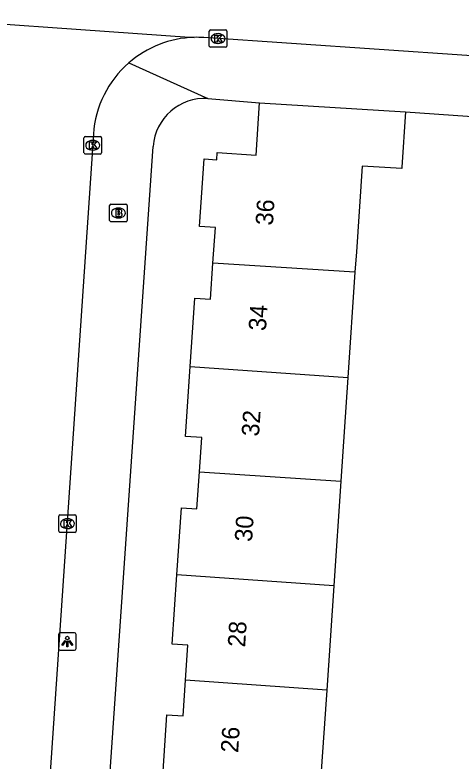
# Model space of a CAD drawing. Extents: x 161848 to 162726, y 385382 to 386521.
# Drawn here: x 162381.69 to 162407.24, y 385547.73 to 385590.42 of the extents above; entities that cross this region are included whole.
import ezdxf

# ---------------------------------------------------------------- set-up
doc = ezdxf.new("R2010")
doc.units = 0
for name, color, linetype in [('IMGEO_Brandkraan', 7, 'Continuous'), ('IMGEO_Kolk', 7, 'Continuous'), ('IMGEO_Lichtpunt', 7, 'Continuous'), ('IMGEO_Pand', 7, 'Continuous'), ('IMGEO_Pand_nummerreeks', 7, 'Continuous'), ('IMGEO_Rijbaan_lokaal_open', 7, 'Continuous'), ('IMGEO_Voetpad_open', 7, 'Continuous')]:
    doc.layers.add(name, color=color, linetype=linetype)

msp = doc.modelspace()

# ---------------------------------------------------------------- linework, layer by layer
at = {"layer": 'IMGEO_Brandkraan'}
for p, q in [((162387.114, 385578.661), (162387.114, 385579.513)), ((162387.189, 385579.587), (162388.041, 385579.587)), ((162388.115, 385579.513), (162388.115, 385578.661)), ((162387.602, 385579.367), (162387.627, 385579.367)), ((162387.625, 385578.807), (162387.6, 385578.807)), ((162388.041, 385578.587), (162387.189, 385578.587))]:
    msp.add_line(p, q, dxfattribs=at)
for points in [[(162387.114, 385578.661), (162387.114, 385579.513)], [(162387.189, 385579.587), (162388.041, 385579.587)], [(162388.115, 385579.513), (162388.115, 385578.661)], [(162387.462, 385579.287), (162387.462, 385578.887), (162387.675, 385578.887)], [(162387.693, 385579.287), (162387.462, 385579.287)], [(162387.641, 385579.206), (162387.587, 385579.206), (162387.587, 385579.13)], [(162387.587, 385579.13), (162387.64, 385579.13)], [(162387.649, 385579.054), (162387.587, 385579.054), (162387.587, 385578.973)], [(162387.587, 385578.973), (162387.649, 385578.973)], [(162388.041, 385578.587), (162387.189, 385578.587)]]:
    msp.add_lwpolyline(points, dxfattribs=at)
for centre, radius, start, end in [((162387.191, 385579.511), 0.0765, 91.552, 178.448), ((162387.191, 385579.511), 0.0765, 91.552, 178.448), ((162388.039, 385579.511), 0.0765, 1.552, 88.448), ((162388.039, 385579.511), 0.0765, 1.552, 88.448), ((162387.642, 385579.168), 0.0379, 267.8285, 90.9355), ((162387.697, 385579.142), 0.145, 59.4692, 91.5367), ((162387.722, 385579.189), 0.0922, 285.5137, 58.1501), ((162387.727, 385578.997), 0.105, 301.3115, 78.989), ((162387.191, 385578.663), 0.0765, 181.552, 268.448), ((162387.191, 385578.663), 0.0765, 181.552, 268.448), ((162387.65, 385579.013), 0.0404, 269.8759, 90.5077), ((162387.681, 385579.138), 0.251, 268.6676, 293.5347), ((162388.039, 385578.663), 0.0765, 271.552, 358.448), ((162388.039, 385578.663), 0.0765, 271.552, 358.448)]:
    msp.add_arc(centre, radius, start, end, dxfattribs=at)
for centre, major_axis, ratio, start_param, end_param in [((162387.601, 385579.087), (-0.387, 0.002), 0.722429, 4.712389, 7.853982), ((162387.626, 385579.087), (-0.39, 0.002), 0.717154, 1.570796, 4.712389)]:
    msp.add_ellipse(centre, major_axis=major_axis, ratio=ratio, start_param=start_param, end_param=end_param, dxfattribs=at)
at = {"layer": 'IMGEO_Kolk'}
for p, q in [((162392.82, 385588.64), (162392.82, 385589.492)), ((162392.895, 385589.566), (162393.747, 385589.566)), ((162393.308, 385589.346), (162393.333, 385589.346)), ((162393.821, 385589.492), (162393.821, 385588.64)), ((162393.747, 385588.566), (162392.895, 385588.566)), ((162393.331, 385588.786), (162393.306, 385588.786)), ((162385.645, 385582.535), (162385.645, 385583.387)), ((162385.72, 385583.461), (162386.572, 385583.461)), ((162386.646, 385583.387), (162386.646, 385582.535)), ((162386.133, 385583.241), (162386.158, 385583.241)), ((162386.156, 385582.681), (162386.131, 385582.681)), ((162386.572, 385582.461), (162385.72, 385582.461)), ((162384.196, 385560.889), (162384.196, 385561.741)), ((162384.271, 385561.815), (162385.123, 385561.815)), ((162384.684, 385561.595), (162384.709, 385561.595)), ((162385.197, 385561.741), (162385.197, 385560.889)), ((162385.123, 385560.815), (162384.271, 385560.815)), ((162384.707, 385561.035), (162384.682, 385561.035))]:
    msp.add_line(p, q, dxfattribs=at)
for points in [[(162392.82, 385588.64), (162392.82, 385589.492)], [(162392.895, 385589.566), (162393.747, 385589.566)], [(162393.821, 385589.492), (162393.821, 385588.64)], [(162393.141, 385589.266), (162393.264, 385589.266), (162393.264, 385589.115), (162393.394, 385589.266), (162393.558, 385589.266), (162393.412, 385589.115), (162393.565, 385588.866), (162393.413, 385588.866), (162393.328, 385589.03), (162393.264, 385588.963), (162393.264, 385588.866), (162393.141, 385588.866), (162393.141, 385589.266)], [(162393.747, 385588.566), (162392.895, 385588.566)], [(162385.645, 385582.535), (162385.645, 385583.387)], [(162385.72, 385583.461), (162386.572, 385583.461)], [(162386.646, 385583.387), (162386.646, 385582.535)], [(162385.966, 385583.161), (162386.089, 385583.161), (162386.089, 385583.01), (162386.219, 385583.161), (162386.383, 385583.161), (162386.237, 385583.01), (162386.39, 385582.761), (162386.238, 385582.761), (162386.153, 385582.925), (162386.089, 385582.858), (162386.089, 385582.761), (162385.966, 385582.761), (162385.966, 385583.161)], [(162386.572, 385582.461), (162385.72, 385582.461)], [(162384.196, 385560.889), (162384.196, 385561.741)], [(162384.271, 385561.815), (162385.123, 385561.815)], [(162385.197, 385561.741), (162385.197, 385560.889)], [(162384.517, 385561.515), (162384.64, 385561.515), (162384.64, 385561.364), (162384.77, 385561.515), (162384.934, 385561.515), (162384.788, 385561.364), (162384.941, 385561.115), (162384.789, 385561.115), (162384.704, 385561.279), (162384.64, 385561.212), (162384.64, 385561.115), (162384.517, 385561.115), (162384.517, 385561.515)], [(162385.123, 385560.815), (162384.271, 385560.815)]]:
    msp.add_lwpolyline(points, dxfattribs=at)
for centre, start, end in [((162392.897, 385589.49), 91.552, 178.448), ((162392.897, 385589.49), 91.552, 178.448), ((162393.745, 385589.49), 1.552, 88.448), ((162393.745, 385589.49), 1.552, 88.448), ((162392.897, 385588.642), 181.552, 268.448), ((162392.897, 385588.642), 181.552, 268.448), ((162393.745, 385588.642), 271.552, 358.448), ((162393.745, 385588.642), 271.552, 358.448), ((162385.722, 385583.385), 91.552, 178.448), ((162385.722, 385583.385), 91.552, 178.448), ((162386.57, 385583.385), 1.552, 88.448), ((162386.57, 385583.385), 1.552, 88.448), ((162385.722, 385582.537), 181.552, 268.448), ((162385.722, 385582.537), 181.552, 268.448), ((162386.57, 385582.537), 271.552, 358.448), ((162386.57, 385582.537), 271.552, 358.448), ((162384.273, 385561.739), 91.552, 178.448), ((162384.273, 385561.739), 91.552, 178.448), ((162385.121, 385561.739), 1.552, 88.448), ((162385.121, 385561.739), 1.552, 88.448), ((162384.273, 385560.891), 181.552, 268.448), ((162384.273, 385560.891), 181.552, 268.448), ((162385.121, 385560.891), 271.552, 358.448), ((162385.121, 385560.891), 271.552, 358.448)]:
    msp.add_arc(centre, 0.0765, start, end, dxfattribs=at)
for centre, major_axis, ratio, start_param, end_param in [((162393.307, 385589.066), (-0.387, 0.002), 0.722429, 4.712389, 7.853982), ((162393.332, 385589.066), (-0.39, 0.002), 0.717154, 1.570796, 4.712389), ((162386.132, 385582.961), (-0.387, 0.002), 0.722429, 4.712389, 7.853982), ((162386.157, 385582.961), (-0.39, 0.002), 0.717154, 1.570796, 4.712389), ((162384.683, 385561.315), (-0.387, 0.002), 0.722429, 4.712389, 7.853982), ((162384.708, 385561.315), (-0.39, 0.002), 0.717154, 1.570796, 4.712389)]:
    msp.add_ellipse(centre, major_axis=major_axis, ratio=ratio, start_param=start_param, end_param=end_param, dxfattribs=at)
at = {"layer": 'IMGEO_Lichtpunt'}
for p, q in [((162384.193, 385554.972), (162384.193, 385554.165)), ((162384.193, 385554.972), (162384.193, 385554.165)), ((162385.095, 385555.067), (162384.287, 385555.067)), ((162385.095, 385555.067), (162384.287, 385555.067)), ((162385.189, 385554.165), (162385.189, 385554.972)), ((162385.189, 385554.165), (162385.189, 385554.972)), ((162384.287, 385554.071), (162385.095, 385554.071)), ((162384.287, 385554.071), (162385.095, 385554.071))]:
    msp.add_line(p, q, dxfattribs=at)
for points in [[(162384.567, 385554.636), (162384.606, 385554.608), (162384.418, 385554.346), (162384.38, 385554.373), (162384.567, 385554.636)], [(162384.669, 385554.588), (162384.716, 385554.588), (162384.716, 385554.266), (162384.669, 385554.266), (162384.669, 385554.588)], [(162384.779, 385554.608), (162384.817, 385554.635), (162385.004, 385554.373), (162384.965, 385554.345), (162384.779, 385554.608)]]:
    msp.add_lwpolyline(points, dxfattribs=at)
msp.add_circle((162384.692, 385554.77), 0.0994, dxfattribs=at)
for centre, start, end in [((162384.287, 385554.972), 90, 180), ((162384.287, 385554.972), 90, 180), ((162385.095, 385554.972), 0, 90), ((162385.095, 385554.972), 0, 90), ((162384.287, 385554.165), 180, 270), ((162384.287, 385554.165), 180, 270), ((162385.095, 385554.165), 270, 0), ((162385.095, 385554.165), 270, 360)]:
    msp.add_arc(centre, 0.0946, start, end, dxfattribs=at)
at = {"layer": 'IMGEO_Pand'}
for points in [[(162393.03, 385576.219), (162393.168, 385578.255), (162392.26, 385578.317), (162392.522, 385582.18), (162393.255, 385582.13), (162393.281, 385582.543), (162395.504, 385582.402), (162395.694, 385585.393)], [(162395.694, 385585.393), (162404.051, 385584.872)], [(162404.051, 385584.872), (162403.854, 385581.705), (162403.849, 385581.628), (162401.574, 385581.77), (162401.242, 385576.871), (162401.163, 385575.702)], [(162391.734, 385570.31), (162391.998, 385574.208), (162392.89, 385574.147), (162393.03, 385576.219)], [(162401.163, 385575.702), (162393.03, 385576.219)], [(162401.163, 385575.702), (162400.756, 385569.683)], [(162392.26, 385564.283), (162392.392, 385566.232), (162391.463, 385566.295), (162391.734, 385570.31)], [(162391.734, 385570.31), (162400.756, 385569.683)], [(162400.756, 385569.683), (162400.353, 385563.738)], [(162390.963, 385558.377), (162391.223, 385562.212), (162392.116, 385562.152), (162392.26, 385564.283)], [(162392.26, 385564.283), (162400.353, 385563.738)], [(162400.353, 385563.738), (162399.949, 385557.764)], [(162391.462, 385552.35), (162391.598, 385554.363), (162390.696, 385554.424), (162390.963, 385558.377)], [(162399.949, 385557.764), (162390.963, 385558.377)], [(162399.949, 385557.764), (162399.545, 385551.792)], [(162395.761, 385542.861), (162395.965, 385545.873), (162390.118, 385546.269), (162390.396, 385550.377), (162391.324, 385550.315), (162391.462, 385552.35)], [(162399.545, 385551.792), (162391.462, 385552.35)], [(162399.545, 385551.792), (162399.139, 385545.795), (162402.318, 385545.58), (162402.124, 385542.721), (162401.968, 385542.731), (162401.947, 385542.425)]]:
    msp.add_lwpolyline(points, dxfattribs=at)
at = {"layer": 'IMGEO_Rijbaan_lokaal_open'}
for points in [[(162373.555, 385590.418), (162391.947, 385589.134)], [(162435.655, 385586.297), (162431.505, 385586.582), (162415.011, 385587.593), (162412.585, 385587.758), (162392.515, 385589.122)], [(162386.188, 385583.599), (162383.728, 385547.354), (162383.446, 385543.191), (162380.515, 385500), (162378.421, 385470.95)]]:
    msp.add_lwpolyline(points, dxfattribs=at)
for centre, radius, start, end in [((162392.111, 385583.2), 5.936, 91.5816, 131.1203), ((162392.109, 385583.368), 5.768, 85.9671, 91.6123), ((162392.111, 385583.2), 5.937, 131.1207, 176.1438)]:
    msp.add_arc(centre, radius, start, end, dxfattribs=at)
at = {"layer": 'IMGEO_Voetpad_open'}
for points in [[(162388.207, 385587.672), (162392.742, 385585.627)], [(162392.742, 385585.627), (162395.694, 385585.393)], [(162404.051, 385584.872), (162414.714, 385584.138)], [(162381.759, 385468.902), (162381.922, 385471.173), (162383.906, 385500), (162389.61, 385582.896)]]:
    msp.add_lwpolyline(points, dxfattribs=at)
msp.add_arc((162392.543, 385582.694), 2.94, 86.1118, 176.0629, dxfattribs=at)

# ---------------------------------------------------------------- texts
at = {"layer": 'IMGEO_Pand_nummerreeks'}
for s, p in [('36', (162396.461, 385578.353)), ('34', (162396.063, 385572.319)), ('32', (162395.664, 385566.282)), ('30', (162395.267, 385560.254)), ('28', (162394.869, 385554.22)), ('26', (162394.47, 385548.183))]:
    msp.add_text(s, height=1, rotation=86.224, dxfattribs=at).set_placement(p)

doc.saveas('drawing.dxf')
